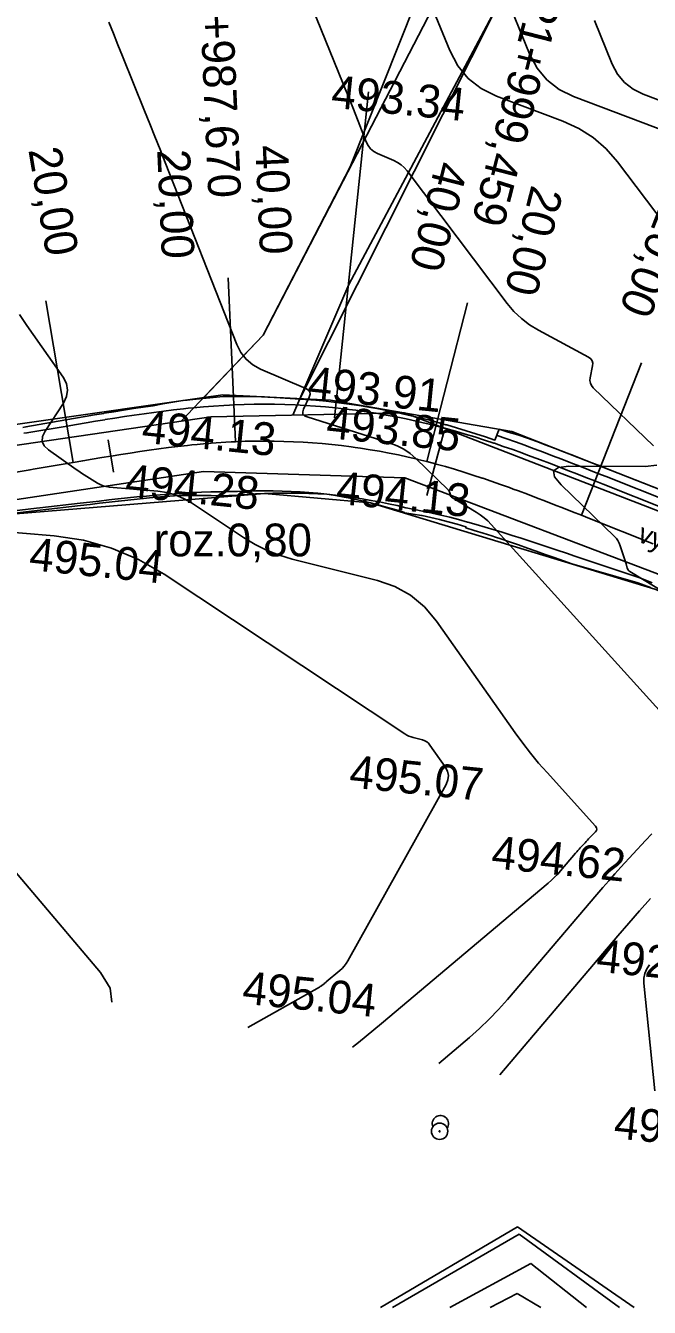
# Model space of a CAD drawing. Extents: x -636600 to -628587, y -1090963 to -1085869.
# Drawn here: x -628878.9 to -628840.8, y -1088642 to -1088563.8 of the extents above; entities that cross this region are included whole.
import ezdxf

# ---------------------------------------------------------------- set-up
doc = ezdxf.new("R2010")
doc.units = 0
for name, color, linetype in [('01_PARCELY_NÁVRH_PC', 7, 'Continuous'), ('15', 7, 'Continuous'), ('22', 7, 'Continuous'), ('30', 7, 'Continuous'), ('40', 7, 'Continuous'), ('60', 7, 'Continuous'), ('dno příkopu', 7, 'Continuous'), ('Ex_Major Contours', 7, 'Continuous'), ('Ex_Minor Contours', 7, 'Continuous'), ('HEKTOMETRY100', 7, 'Continuous'), ('HEKTOMETRY20', 7, 'Continuous'), ('HL_BODY', 7, 'Continuous'), ('koty_vše', 7, 'Continuous'), ('POLOMERY', 7, 'Continuous'), ('popis', 7, 'Continuous'), ('situace_osa', 7, 'Continuous'), ('situace_těleso', 7, 'Continuous'), ('situace_vozovka', 7, 'Continuous'), ('VRCHOLY', 7, 'Continuous')]:
    doc.layers.add(name, color=color, linetype=linetype)

msp = doc.modelspace()

# ---------------------------------------------------------------- linework, layer by layer
at = {"layer": '01_PARCELY_NÁVRH_PC'}
for points in [[(-628857.856, -1088452.04), (-628858.172, -1088460.749), (-628859.641, -1088479.992), (-628857.328, -1088508.593), (-628855.388, -1088519.363), (-628853.023, -1088538.981), (-628852.749, -1088552.5), (-628854.09, -1088559.897), (-628859.076, -1088572.431), (-628864.4, -1088582.707), (-628868.033, -1088586.51), (-628866.872, -1088586.344), (-628862.16, -1088586.577), (-628849.92, -1088562.272), (-628848.561, -1088552.671), (-628848.504, -1088547.223), (-628851.925, -1088518.843), (-628853.853, -1088508.141), (-628855.629, -1088486.089), (-628855.721, -1088474.62), (-628854.677, -1088460.945), (-628854.354, -1088452.04)], [(-628797.268, -1088599.367), (-628803.168, -1088601.999), (-628812.934, -1088601.582), (-628832.165, -1088595.244), (-628849.208, -1088588.577), (-628860.296, -1088586.669), (-628866.872, -1088586.344), (-628891.634, -1088589.889), (-628899.816, -1088590.081), (-628907.833, -1088588.742), (-628917.719, -1088585.175), (-628967.154, -1088562.949), (-628982.602, -1088553.887), (-628986.712, -1088549.129), (-629003.77, -1088538.689), (-629009.893, -1088537.205), (-629022.794, -1088528.495), (-629032.194, -1088524.262), (-629055.129, -1088521.456), (-629116.118, -1088523.665)], [(-629103.251, -1088532.065), (-629052.7, -1088529.864), (-629038.562, -1088530.601), (-629028.487, -1088533.779), (-629015.069, -1088540.253), (-629007.452, -1088545.511), (-628972.857, -1088565.488), (-628957.181, -1088573.303), (-628911.327, -1088593.589), (-628902.259, -1088595.576), (-628893.398, -1088595.701), (-628880.788, -1088593.696), (-628864.324, -1088592.366), (-628857.85, -1088592.936), (-628840.483, -1088598.193), (-628816.171, -1088607.624), (-628806.799, -1088608.916), (-628797.268, -1088607.75)]]:
    msp.add_lwpolyline(points, dxfattribs=at)
at = {"layer": '22'}
for p, q in [((-628857.224, -1088642.041), (-628848.865, -1088637.126)), ((-628848.865, -1088637.126), (-628841.731, -1088642.041)), ((-628850.534, -1088642.041), (-628848.877, -1088641.186)), ((-628848.877, -1088641.186), (-628847.437, -1088642.041))]:
    msp.add_line(p, q, dxfattribs=at)
at = {"layer": '30'}
for radius in [0.5, 0.0327]:
    msp.add_circle((-628853.624, -1088631.293), radius, dxfattribs=at)
msp.add_arc((-628853.577, -1088630.833), 0.5, 325.96177, 202.95701, dxfattribs=at)
at = {"layer": '40'}
for p, q in [((-628867.601, -1088587.678), (-628855.766, -1088587.448)), ((-628813.709, -1088603.702), (-628855.766, -1088587.448)), ((-628892.45, -1088591.334), (-628867.601, -1088587.678)), ((-628892.592, -1088594.687), (-628868.052, -1088591.019)), ((-628868.052, -1088591.019), (-628855.738, -1088591.402)), ((-628855.738, -1088591.402), (-628815.747, -1088606.631))]:
    msp.add_line(p, q, dxfattribs=at)
for points in [[(-628862.591, -1088587.581), (-628859.167, -1088579.603), (-628849.92, -1088562.272), (-628848.654, -1088546.418), (-628849.844, -1088539.17), (-628851.709, -1088521.49), (-628853.749, -1088509.772), (-628855.622, -1088488.622), (-628855.07, -1088481.341), (-628855.713, -1088471.987), (-628854.677, -1088460.945)], [(-628857.534, -1088462.151), (-628858.486, -1088479.555), (-628858.319, -1088496.338), (-628857.427, -1088507.004), (-628855.226, -1088516.657), (-628853.262, -1088537.002), (-628851.548, -1088546.214), (-628851.459, -1088551.058), (-628852.016, -1088557.102), (-628852.608, -1088559.947), (-628864.4, -1088582.707), (-628867.506, -1088585.959), (-628869.401, -1088587.943)]]:
    msp.add_lwpolyline(points, dxfattribs=at)
at = {"layer": '60'}
for p, q in [((-628848.759, -1088637.569), (-628856.505, -1088642.041)), ((-628842.64, -1088642.041), (-628848.759, -1088637.569)), ((-628853.003, -1088642.041), (-628848.048, -1088639.37)), ((-628848.048, -1088639.37), (-628844.656, -1088642.041))]:
    msp.add_line(p, q, dxfattribs=at)
at = {"layer": 'dno příkopu'}
msp.add_lwpolyline([(-628850.117, -1088588.826), (-628849.571, -1088589.012), (-628848.994, -1088589.214), (-628848.421, -1088589.42), (-628848.182, -1088589.507), (-628847.852, -1088589.629), (-628847.287, -1088589.84), (-628846.725, -1088590.053), (-628846.166, -1088590.268), (-628845.61, -1088590.485), (-628845.056, -1088590.701), (-628844.506, -1088590.918), (-628843.957, -1088591.134), (-628843.454, -1088591.333), (-628839.568, -1088592.867)], dxfattribs=at)
at = {"layer": 'Ex_Major Contours'}
for points in [[(-628849.664, -1088561.754), (-628848.124, -1088565.525), (-628847.668, -1088566.395), (-628847.07, -1088567.119), (-628846.33, -1088567.697), (-628845.448, -1088568.129), (-628829.673, -1088574.081)], [(-628886.863, -1088594.128), (-628877.165, -1088594.955), (-628875.375, -1088595.218), (-628873.66, -1088595.695), (-628872.019, -1088596.387), (-628870.452, -1088597.293), (-628855.752, -1088607.033), (-628855.629, -1088607.108), (-628855.5, -1088607.171), (-628855.367, -1088607.223), (-628855.229, -1088607.264), (-628854.665, -1088607.406), (-628854.532, -1088607.451), (-628854.412, -1088607.518), (-628854.307, -1088607.605), (-628854.217, -1088607.714), (-628853.281, -1088609.042), (-628853.139, -1088609.305), (-628853.082, -1088609.572), (-628853.111, -1088609.845), (-628853.224, -1088610.121), (-628859.235, -1088620.893), (-628859.337, -1088621.056), (-628859.451, -1088621.209), (-628859.58, -1088621.351), (-628859.722, -1088621.481), (-628860.547, -1088622.176), (-628860.58, -1088622.204), (-628860.613, -1088622.231), (-628860.646, -1088622.258), (-628860.679, -1088622.284), (-628860.813, -1088622.391), (-628860.846, -1088622.417), (-628860.881, -1088622.442), (-628860.917, -1088622.465), (-628860.954, -1088622.487), (-628865.326, -1088624.961)]]:
    msp.add_lwpolyline(points, dxfattribs=at)
at = {"layer": 'Ex_Minor Contours'}
for points in [[(-628840.557, -1088589.45), (-628844.236, -1088585.911), (-628844.348, -1088585.776), (-628844.417, -1088585.629), (-628844.444, -1088585.468), (-628844.428, -1088585.293), (-628844.28, -1088584.57), (-628844.268, -1088584.401), (-628844.306, -1088584.255), (-628844.393, -1088584.133), (-628844.531, -1088584.034), (-628847.59, -1088582.388), (-628848.132, -1088582.058), (-628848.63, -1088581.677), (-628849.083, -1088581.244), (-628849.491, -1088580.759), (-628855.609, -1088572.673), (-628855.782, -1088572.472), (-628855.976, -1088572.298), (-628856.192, -1088572.151), (-628856.428, -1088572.031), (-628857.417, -1088571.607), (-628857.646, -1088571.482), (-628857.837, -1088571.322), (-628857.992, -1088571.126), (-628858.109, -1088570.893), (-628858.889, -1088568.907), (-628859.052, -1088568.493), (-628859.217, -1088568.079), (-628859.383, -1088567.666), (-628859.55, -1088567.253), (-628863.174, -1088558.317)], [(-628839.853, -1088575.961), (-628842.755, -1088572.126), (-628843.454, -1088571.322), (-628844.243, -1088570.638), (-628845.122, -1088570.074), (-628846.091, -1088569.632), (-628850.148, -1088568.101), (-628851.087, -1088567.641), (-628851.875, -1088567.025), (-628852.511, -1088566.255), (-628852.997, -1088565.329), (-628855.513, -1088559.168)], [(-628873.827, -1088563.586), (-628873.549, -1088564.283), (-628873.27, -1088564.979), (-628872.989, -1088565.675), (-628871.639, -1088569.002), (-628871.322, -1088569.789), (-628871.006, -1088570.577), (-628870.692, -1088571.365), (-628870.381, -1088572.155), (-628866.018, -1088583.259), (-628865.77, -1088583.75), (-628865.444, -1088584.165), (-628865.039, -1088584.504), (-628864.556, -1088584.767), (-628861.789, -1088585.955), (-628861.638, -1088586.048), (-628861.554, -1088586.166), (-628861.539, -1088586.309), (-628861.591, -1088586.478), (-628861.934, -1088587.207), (-628861.986, -1088587.374), (-628861.967, -1088587.51), (-628861.879, -1088587.616), (-628861.722, -1088587.692), (-628856.65, -1088589.284), (-628856.214, -1088589.449), (-628855.807, -1088589.66), (-628855.427, -1088589.917), (-628855.075, -1088590.222), (-628853.097, -1088592.14), (-628853.074, -1088592.166), (-628853.053, -1088592.194), (-628853.037, -1088592.224), (-628853.024, -1088592.257), (-628852.966, -1088592.434), (-628852.962, -1088592.447), (-628852.958, -1088592.461), (-628852.954, -1088592.474), (-628852.95, -1088592.487), (-628852.935, -1088592.54), (-628852.931, -1088592.553), (-628852.924, -1088592.564), (-628852.915, -1088592.573), (-628852.904, -1088592.581), (-628851.389, -1088593.498), (-628851.139, -1088593.662), (-628850.903, -1088593.843), (-628850.681, -1088594.04), (-628850.473, -1088594.254), (-628837.707, -1088608.345)], [(-628830.887, -1088571.878), (-628841.184, -1088567.993), (-628841.807, -1088567.688), (-628842.33, -1088567.279), (-628842.752, -1088566.768), (-628843.074, -1088566.154), (-628844.162, -1088563.491)], [(-628858.935, -1088626.159), (-628858.573, -1088625.867), (-628858.104, -1088625.485), (-628857.639, -1088625.1), (-628857.175, -1088624.712), (-628846.994, -1088616.15), (-628846.792, -1088615.972), (-628846.597, -1088615.786), (-628846.41, -1088615.592), (-628846.231, -1088615.39), (-628845.32, -1088614.318), (-628845.25, -1088614.236), (-628845.179, -1088614.155), (-628845.107, -1088614.075), (-628845.034, -1088613.996), (-628844.742, -1088613.679), (-628844.669, -1088613.6), (-628844.595, -1088613.521), (-628844.521, -1088613.444), (-628844.446, -1088613.366), (-628844.104, -1088613.016), (-628844.042, -1088612.932), (-628844.02, -1088612.847), (-628844.038, -1088612.761), (-628844.097, -1088612.674), (-628847.064, -1088609.399), (-628847.576, -1088608.817), (-628848.069, -1088608.22), (-628848.544, -1088607.608), (-628849, -1088606.981), (-628853.817, -1088600.147), (-628854.547, -1088599.276), (-628855.392, -1088598.573), (-628856.352, -1088598.037), (-628857.426, -1088597.669), (-628862.62, -1088596.364), (-628863.406, -1088596.131), (-628864.164, -1088595.834), (-628864.894, -1088595.474), (-628865.595, -1088595.05), (-628868.786, -1088592.936), (-628869.264, -1088592.659), (-628869.766, -1088592.448), (-628870.29, -1088592.302), (-628870.837, -1088592.222), (-628873.8, -1088591.969), (-628873.99, -1088591.942), (-628874.173, -1088591.893), (-628874.349, -1088591.823), (-628874.517, -1088591.731), (-628875.177, -1088591.321), (-628875.342, -1088591.217), (-628875.504, -1088591.111), (-628875.665, -1088591.002), (-628875.825, -1088590.891), (-628877.504, -1088589.703), (-628877.767, -1088589.455), (-628877.891, -1088589.18), (-628877.876, -1088588.879), (-628877.721, -1088588.552), (-628876.598, -1088586.844), (-628876.403, -1088586.447), (-628876.342, -1088586.051), (-628876.415, -1088585.658), (-628876.621, -1088585.267), (-628878.835, -1088582.105), (-628879.274, -1088581.437)], [(-628832.918, -1088602.619), (-628842.007, -1088597.117), (-628842.06, -1088597.079), (-628842.102, -1088597.033), (-628842.135, -1088596.98), (-628842.158, -1088596.919), (-628842.229, -1088596.661), (-628842.247, -1088596.597), (-628842.266, -1088596.533), (-628842.286, -1088596.469), (-628842.306, -1088596.405), (-628842.587, -1088595.547), (-628842.649, -1088595.389), (-628842.73, -1088595.241), (-628842.827, -1088595.104), (-628842.942, -1088594.979), (-628846.19, -1088591.829), (-628846.598, -1088591.335), (-628846.658, -1088590.982), (-628846.369, -1088590.772), (-628845.732, -1088590.702), (-628841.066, -1088590.711), (-628840.35, -1088590.634)], [(-628873.64, -1088623.402), (-628873.74, -1088622.558), (-628874.337, -1088621.606), (-628882.624, -1088611.841)], [(-628840.663, -1088613.128), (-628841.042, -1088613.535), (-628842.55, -1088615.172), (-628842.925, -1088615.584), (-628843.296, -1088615.998), (-628843.662, -1088616.417), (-628844.025, -1088616.839), (-628849.471, -1088623.248), (-628850.017, -1088623.864), (-628850.588, -1088624.455), (-628851.182, -1088625.023), (-628851.801, -1088625.566), (-628853.679, -1088627.145)], [(-628849.941, -1088627.846), (-628842.73, -1088619.36), (-628842.075, -1088618.597), (-628841.413, -1088617.841), (-628840.743, -1088617.092)], [(-628840.47, -1088628.821), (-628841.146, -1088622.256), (-628841.148, -1088621.946), (-628841.091, -1088621.655), (-628840.974, -1088621.383), (-628840.796, -1088621.13)]]:
    msp.add_lwpolyline(points, dxfattribs=at)
at = {"layer": 'HEKTOMETRY100'}
msp.add_lwpolyline([(-628853.362, -1088588.621), (-628854.406, -1088592.482)], dxfattribs=at)
at = {"layer": 'HEKTOMETRY20'}
msp.add_lwpolyline([(-628873.866, -1088589.093), (-628873.544, -1088591.066)], dxfattribs=at)
at = {"layer": 'HL_BODY'}
for points in [[(-628866.09, -1088589.199), (-628866.528, -1088579.208)], [(-628876.002, -1088590.466), (-628877.682, -1088580.608)], [(-628854.407, -1088590.413), (-628851.924, -1088580.727)], [(-628844.967, -1088593.692), (-628841.295, -1088584.391)]]:
    msp.add_lwpolyline(points, dxfattribs=at)
at = {"layer": 'POLOMERY'}
for points in [[(-628866.09, -1088589.199), (-628866.528, -1088579.208)], [(-628876.002, -1088590.466), (-628877.682, -1088580.608)], [(-628854.407, -1088590.413), (-628851.924, -1088580.727)], [(-628844.967, -1088593.692), (-628841.295, -1088584.391)]]:
    msp.add_lwpolyline(points, dxfattribs=at)
at = {"layer": 'situace_osa'}
msp.add_lwpolyline([(-628881.188, -1088591.349), (-628878.635, -1088590.914), (-628878.451, -1088590.883), (-628876.002, -1088590.466), (-628875.423, -1088590.367), (-628874.843, -1088590.269), (-628874.262, -1088590.171), (-628873.705, -1088590.08), (-628873.682, -1088590.076), (-628873.101, -1088589.982), (-628872.52, -1088589.891), (-628871.939, -1088589.803), (-628871.357, -1088589.718), (-628870.774, -1088589.637), (-628870.191, -1088589.561), (-628869.607, -1088589.49), (-628869.022, -1088589.425), (-628868.753, -1088589.397), (-628868.437, -1088589.365), (-628867.851, -1088589.313), (-628867.265, -1088589.267), (-628866.678, -1088589.229), (-628866.35, -1088589.211), (-628866.09, -1088589.199), (-628865.501, -1088589.177), (-628864.912, -1088589.165), (-628864.322, -1088589.161), (-628863.761, -1088589.165), (-628863.733, -1088589.165), (-628863.144, -1088589.178), (-628862.555, -1088589.2), (-628861.966, -1088589.231), (-628861.378, -1088589.27), (-628860.79, -1088589.318), (-628860.204, -1088589.375), (-628859.618, -1088589.44), (-628859.033, -1088589.514), (-628858.779, -1088589.549), (-628858.449, -1088589.597), (-628857.867, -1088589.688), (-628857.286, -1088589.787), (-628856.707, -1088589.896), (-628856.129, -1088590.012), (-628855.553, -1088590.138), (-628854.979, -1088590.271), (-628854.95, -1088590.278), (-628854.407, -1088590.413), (-628853.884, -1088590.551), (-628853.838, -1088590.564), (-628853.272, -1088590.722), (-628852.707, -1088590.887), (-628852.145, -1088591.059), (-628851.584, -1088591.238), (-628851.026, -1088591.422), (-628850.993, -1088591.433), (-628850.469, -1088591.612), (-628849.914, -1088591.806), (-628849.36, -1088592.005), (-628849.128, -1088592.089), (-628848.808, -1088592.207), (-628848.257, -1088592.413), (-628847.707, -1088592.622), (-628847.158, -1088592.833), (-628846.609, -1088593.046), (-628846.062, -1088593.261), (-628845.514, -1088593.476), (-628844.967, -1088593.692), (-628844.464, -1088593.891), (-628840.577, -1088595.425)], dxfattribs=at)
at = {"layer": 'situace_těleso'}
for points in [[(-628839.391, -1088592.418), (-628843.282, -1088590.897), (-628843.786, -1088590.699), (-628844.334, -1088590.484), (-628844.886, -1088590.267), (-628845.44, -1088590.051), (-628845.998, -1088589.834), (-628846.559, -1088589.619), (-628847.123, -1088589.405), (-628847.691, -1088589.194), (-628848.023, -1088589.072), (-628848.263, -1088588.985), (-628848.843, -1088588.789), (-628849.431, -1088588.609), (-628849.988, -1088588.443), (-628850.246, -1088589.099), (-628850.827, -1088588.904), (-628851.412, -1088588.714), (-628852, -1088588.528), (-628852.593, -1088588.348), (-628853.189, -1088588.175), (-628853.237, -1088588.161), (-628853.79, -1088588.007), (-628854.364, -1088587.855), (-628854.395, -1088587.847), (-628855.003, -1088587.694), (-628855.616, -1088587.566), (-628856.226, -1088587.425), (-628856.84, -1088587.299), (-628857.456, -1088587.182), (-628858.074, -1088587.074), (-628858.423, -1088587.017), (-628858.693, -1088586.975), (-628859.314, -1088586.885), (-628859.936, -1088586.805), (-628860.56, -1088586.734), (-628861.185, -1088586.672), (-628861.811, -1088586.619), (-628862.437, -1088586.576), (-628863.065, -1088586.542), (-628863.692, -1088586.501), (-628863.722, -1088586.5), (-628864.321, -1088586.47), (-628864.951, -1088586.449), (-628865.581, -1088586.438), (-628866.211, -1088586.437), (-628866.489, -1088586.44), (-628866.839, -1088586.446), (-628867.463, -1088586.495), (-628868.083, -1088586.554), (-628868.7, -1088586.621), (-628869.032, -1088586.659), (-628869.314, -1088586.694), (-628869.922, -1088586.791), (-628870.527, -1088586.894), (-628871.128, -1088587.001), (-628871.73, -1088587.088), (-628872.329, -1088587.179), (-628872.925, -1088587.272), (-628873.518, -1088587.368), (-628874.108, -1088587.466), (-628874.131, -1088587.47), (-628874.696, -1088587.566), (-628875.281, -1088587.667), (-628875.864, -1088587.768), (-628876.445, -1088587.87), (-628878.891, -1088588.3), (-628879.076, -1088588.324)], [(-628880.788, -1088593.696), (-628878.211, -1088593.402), (-628878.026, -1088593.38), (-628875.554, -1088593.095), (-628874.971, -1088593.027), (-628874.389, -1088592.96), (-628873.81, -1088592.894), (-628873.255, -1088592.831), (-628873.233, -1088592.829), (-628872.658, -1088592.766), (-628872.086, -1088592.705), (-628871.516, -1088592.646), (-628870.949, -1088592.591), (-628870.384, -1088592.539), (-628869.82, -1088592.498), (-628869.256, -1088592.488), (-628868.695, -1088592.483), (-628868.438, -1088592.482), (-628868.138, -1088592.482), (-628867.584, -1088592.487), (-628867.033, -1088592.498), (-628866.488, -1088592.485), (-628866.186, -1088592.476), (-628865.947, -1088592.457), (-628865.407, -1088592.419), (-628864.866, -1088592.389), (-628864.324, -1088592.366), (-628863.807, -1088592.351), (-628863.781, -1088592.35), (-628863.238, -1088592.341), (-628862.695, -1088592.34), (-628862.151, -1088592.345), (-628861.607, -1088592.358), (-628861.063, -1088592.378), (-628860.519, -1088592.405), (-628859.979, -1088592.482), (-628859.444, -1088592.583), (-628859.211, -1088592.629), (-628858.91, -1088592.692), (-628858.379, -1088592.81), (-628857.85, -1088592.936), (-628857.324, -1088593.072), (-628856.801, -1088593.216), (-628856.28, -1088593.368), (-628855.763, -1088593.529), (-628855.737, -1088593.538), (-628855.231, -1088593.628), (-628854.735, -1088593.699), (-628854.692, -1088593.705), (-628854.16, -1088593.827), (-628853.627, -1088593.956), (-628853.093, -1088594.094), (-628852.558, -1088594.239), (-628852.021, -1088594.391), (-628852.012, -1088594.465), (-628851.507, -1088594.616), (-628850.969, -1088594.782), (-628850.431, -1088594.954), (-628850.204, -1088595.028), (-628849.891, -1088595.131), (-628849.349, -1088595.313), (-628848.806, -1088595.499), (-628848.262, -1088595.689), (-628847.716, -1088595.882), (-628847.168, -1088596.077), (-628846.618, -1088596.275), (-628846.065, -1088596.474), (-628845.556, -1088596.658), (-628841.523, -1088597.819), (-628840.749, -1088598.098)]]:
    msp.add_lwpolyline(points, dxfattribs=at)
at = {"layer": 'situace_vozovka'}
for points in [[(-628879.014, -1088588.686), (-628878.829, -1088588.665), (-628876.38, -1088588.248), (-628875.8, -1088588.149), (-628875.217, -1088588.05), (-628874.632, -1088587.952), (-628874.068, -1088587.859), (-628874.045, -1088587.855), (-628873.455, -1088587.76), (-628872.864, -1088587.667), (-628872.269, -1088587.577), (-628871.673, -1088587.49), (-628871.074, -1088587.408), (-628870.472, -1088587.329), (-628869.868, -1088587.256), (-628869.261, -1088587.188), (-628868.981, -1088587.158), (-628868.652, -1088587.126), (-628868.04, -1088587.071), (-628867.425, -1088587.023), (-628866.808, -1088586.983), (-628866.463, -1088586.964), (-628866.188, -1088586.951), (-628865.566, -1088586.928), (-628864.944, -1088586.915), (-628864.321, -1088586.911), (-628863.728, -1088586.915), (-628863.699, -1088586.915), (-628863.076, -1088586.929), (-628862.454, -1088586.953), (-628861.832, -1088586.985), (-628861.211, -1088587.027), (-628860.591, -1088587.077), (-628859.971, -1088587.137), (-628859.352, -1088587.206), (-628858.735, -1088587.284), (-628858.466, -1088587.321), (-628858.118, -1088587.371), (-628857.503, -1088587.467), (-628856.889, -1088587.573), (-628856.277, -1088587.687), (-628855.667, -1088587.81), (-628855.059, -1088587.943), (-628854.452, -1088588.084), (-628854.421, -1088588.091), (-628853.848, -1088588.234), (-628853.296, -1088588.379), (-628853.248, -1088588.392), (-628852.653, -1088588.558), (-628852.061, -1088588.732), (-628851.474, -1088588.912), (-628850.89, -1088589.098), (-628850.31, -1088589.289), (-628850.276, -1088589.3), (-628849.734, -1088589.485), (-628849.161, -1088589.686), (-628848.592, -1088589.89), (-628848.354, -1088589.977), (-628848.026, -1088590.098), (-628847.463, -1088590.308), (-628846.903, -1088590.52), (-628846.346, -1088590.735), (-628845.791, -1088590.95), (-628845.239, -1088591.167), (-628844.689, -1088591.383), (-628844.141, -1088591.599), (-628843.638, -1088591.798), (-628839.751, -1088593.332)], [(-628880.81, -1088593.567), (-628878.234, -1088593.267), (-628878.049, -1088593.245), (-628875.578, -1088592.957), (-628874.994, -1088592.889), (-628874.412, -1088592.822), (-628873.832, -1088592.756), (-628873.278, -1088592.695), (-628873.255, -1088592.692), (-628872.679, -1088592.631), (-628872.106, -1088592.572), (-628871.535, -1088592.517), (-628870.966, -1088592.465), (-628870.4, -1088592.418), (-628869.835, -1088592.376), (-628869.273, -1088592.339), (-628868.714, -1088592.307), (-628868.457, -1088592.295), (-628868.157, -1088592.282), (-628867.603, -1088592.263), (-628867.051, -1088592.251), (-628866.502, -1088592.246), (-628866.197, -1088592.247), (-628865.957, -1088592.236), (-628865.413, -1088592.216), (-628864.868, -1088592.204), (-628864.324, -1088592.201), (-628863.805, -1088592.204), (-628863.779, -1088592.205), (-628863.235, -1088592.217), (-628862.69, -1088592.237), (-628862.146, -1088592.266), (-628861.603, -1088592.302), (-628861.06, -1088592.346), (-628860.518, -1088592.399), (-628859.977, -1088592.459), (-628859.436, -1088592.527), (-628859.202, -1088592.559), (-628858.897, -1088592.604), (-628858.359, -1088592.688), (-628857.822, -1088592.78), (-628857.287, -1088592.88), (-628856.753, -1088592.988), (-628856.221, -1088593.103), (-628855.69, -1088593.227), (-628855.663, -1088593.233), (-628855.155, -1088593.33), (-628854.662, -1088593.431), (-628854.619, -1088593.44), (-628854.083, -1088593.558), (-628853.545, -1088593.684), (-628853.006, -1088593.817), (-628852.466, -1088593.957), (-628851.925, -1088594.104), (-628851.893, -1088594.113), (-628851.383, -1088594.256), (-628850.839, -1088594.415), (-628850.294, -1088594.578), (-628850.065, -1088594.648), (-628849.748, -1088594.746), (-628849.2, -1088594.918), (-628848.652, -1088595.094), (-628848.101, -1088595.273), (-628847.549, -1088595.455), (-628846.996, -1088595.639), (-628846.44, -1088595.825), (-628845.883, -1088596.012), (-628845.369, -1088596.185), (-628841.404, -1088597.518), (-628840.639, -1088597.819)]]:
    msp.add_lwpolyline(points, dxfattribs=at)
at = {"layer": 'VRCHOLY'}
msp.add_lwpolyline([(-628860.034, -1088587.745), (-628857.966, -1088567.852)], dxfattribs=at)

# ---------------------------------------------------------------- texts
at = {"layer": '15'}
msp.add_text('vyjeté koleje', height=1.2, rotation=339.15241, dxfattribs=at).set_placement((-628841.606, -1088595.268))
at = {"layer": 'HL_BODY'}
for s, rotation, p in [('PK1+987,670', 272.50779, (-628868.453, -1088558.093)), ('KP1+999,459', 255.62171, (-628847.633, -1088559.962))]:
    msp.add_text(s, height=2, rotation=rotation, dxfattribs=at).set_placement(p)
at = {"layer": 'koty_vše'}
for s, p in [('493.34', (-628860.3, -1088568.802)), ('493.91', (-628861.744, -1088586.577)), ('494.13', (-628871.869, -1088589.253)), ('493.85', (-628860.599, -1088588.966)), ('494.28', (-628872.885, -1088592.537)), ('494.13', (-628860.006, -1088592.977)), ('495.04', (-628878.747, -1088597.025)), ('495.07', (-628859.194, -1088610.298)), ('494.62', (-628850.518, -1088615.225)), ('492.90', (-628844.105, -1088621.539)), ('495.04', (-628865.727, -1088623.493)), ('492.90', (-628843.032, -1088631.71))]:
    msp.add_text(s, height=2, rotation=354.17266, dxfattribs=at).set_placement(p)
at = {"layer": 'POLOMERY'}
for s, rotation, p in [('40,00', 272.50779, (-628864.88, -1088571.129)), ('20,00', 279.66976, (-628878.747, -1088571.38)), ('20,00', 272.50779, (-628870.874, -1088571.391)), ('40,00', 255.62171, (-628853.812, -1088571.984)), ('20,00', 255.62171, (-628848, -1088573.474)), ('20,00', 248.45973, (-628840.215, -1088574.845))]:
    msp.add_text(s, height=2, rotation=rotation, dxfattribs=at).set_placement(p)
at = {"layer": 'popis'}
msp.add_text('roz.0,80', height=2, dxfattribs=at).set_placement((-628871.086, -1088596.199))

doc.saveas('drawing.dxf')
